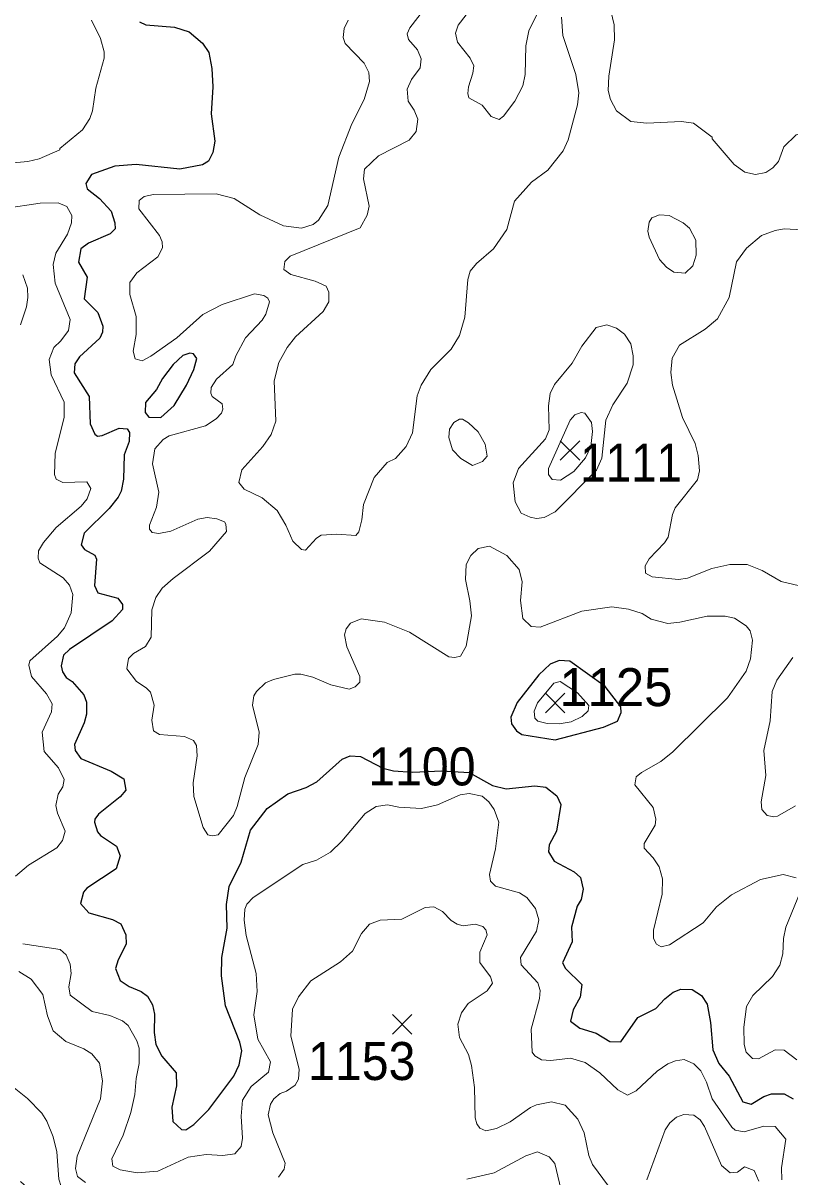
# Model space of a CAD drawing. Extents: x 265 to 291.4, y 7731.5 to 7759.6.
# Drawn here: x 270.921 to 272.536, y 7735.395 to 7737.823 of the extents above; entities that cross this region are included whole.
import ezdxf
from ezdxf.enums import TextEntityAlignment as Align

# ---------------------------------------------------------------- set-up
doc = ezdxf.new("R2010")
doc.units = 0
doc.header["$LTSCALE"] = 0.032
for name, color, linetype, lineweight in [('1', 7, 'Continuous', 25), ('2', 7, 'Continuous', 13), ('21', 7, 'Continuous', 25), ('61', 7, 'Continuous', 13)]:
    doc.layers.add(name, color=color, linetype=linetype, lineweight=lineweight)

msp = doc.modelspace()

# ---------------------------------------------------------------- linework, layer by layer
at = {"layer": '1'}
for points in [[(271.1665, 7737.826), (271.18, 7737.8196), (271.2405, 7737.8149), (271.2715, 7737.8045), (271.2993, 7737.7807), (271.3128, 7737.7616), (271.3192, 7737.7274), (271.3208, 7737.6892), (271.3176, 7737.6319), (271.3256, 7737.5746), (271.3208, 7737.5508), (271.3121, 7737.5325), (271.2993, 7737.5245), (271.2516, 7737.5158), (271.1593, 7737.5253), (271.1148, 7737.5221), (271.0655, 7737.5046), (271.0535, 7737.4856), (271.0567, 7737.4744), (271.0822, 7737.4537)], [(271.0822, 7737.4537), (271.1068, 7737.4275), (271.1148, 7737.4028), (271.1156, 7737.3901), (271.1052, 7737.3797), (271.0591, 7737.3598), (271.0432, 7737.3479)], [(271.0432, 7737.3479), (271.0384, 7737.3201), (271.0567, 7737.2883), (271.0503, 7737.2429), (271.079, 7737.2143), (271.0893, 7737.1856), (271.0885, 7737.1729), (271.083, 7737.1602), (271.04, 7737.1204), (271.0304, 7737.1061), (271.0289, 7737.087), (271.0607, 7737.0369), (271.0631, 7736.9796), (271.0726, 7736.9581), (271.0782, 7736.9541), (271.0877, 7736.9549), (271.1235, 7736.9709), (271.141, 7736.9693), (271.1458, 7736.9613), (271.145, 7736.9422), (271.1347, 7736.9144), (271.1331, 7736.8635), (271.1283, 7736.838), (271.1219, 7736.8253), (271.1028, 7736.8014), (271.0503, 7736.7497), (271.044, 7736.7251), (271.0511, 7736.7155), (271.0726, 7736.7036), (271.0758, 7736.6948), (271.0718, 7736.6392), (271.079, 7736.624), (271.1212, 7736.6129), (271.1307, 7736.5994), (271.1307, 7736.589), (271.1092, 7736.5652), (271.0193, 7736.5047), (271.0066, 7736.4928), (271.0018, 7736.4705), (271.0042, 7736.4578), (271.0121, 7736.4458), (271.0249, 7736.4371), (271.0495, 7736.4092), (271.0551, 7736.3941), (271.0551, 7736.3687), (271.0503, 7736.3504), (271.0296, 7736.3051), (271.0312, 7736.2923), (271.0432, 7736.2756), (271.1068, 7736.2486), (271.1339, 7736.2326), (271.1378, 7736.2088), (271.1259, 7736.1945), (271.0806, 7736.1579), (271.0726, 7736.1475), (271.0718, 7736.1412), (271.0782, 7736.1213), (271.0845, 7736.1133), (271.118, 7736.0911), (271.1259, 7736.0703), (271.1172, 7736.0433), (271.0559, 7736.0027), (271.0487, 7735.994), (271.0424, 7735.9701), (271.0599, 7735.9502), (271.11, 7735.9367), (271.1275, 7735.9272), (271.1378, 7735.9041), (271.1386, 7735.8842), (271.1219, 7735.8516), (271.1164, 7735.8333), (271.1259, 7735.8079), (271.145, 7735.7951), (271.1705, 7735.7848), (271.1832, 7735.7752), (271.1943, 7735.7569), (271.1983, 7735.7371), (271.1975, 7735.6989), (271.2007, 7735.6734), (271.2134, 7735.6488), (271.2436, 7735.6138), (271.2444, 7735.5867), (271.2349, 7735.5414), (271.2365, 7735.5112), (271.2548, 7735.4944), (271.2643, 7735.4936), (271.281, 7735.5048), (271.3129, 7735.5366), (271.3653, 7735.6066), (271.3765, 7735.6305), (271.3821, 7735.6599), (271.3781, 7735.6782), (271.3478, 7735.7546), (271.3391, 7735.8182), (271.3399, 7735.8564)], [(271.4353, 7736.1698), (271.4791, 7736.2008), (271.5173, 7736.2143), (271.5404, 7736.2263), (271.5937, 7736.274), (271.6104, 7736.2812), (271.6319, 7736.2796), (271.6788, 7736.2549), (271.7017, 7736.2496), (271.7416, 7736.2463), (271.8033, 7736.2496), (271.8611, 7736.2456), (271.9103, 7736.2183), (271.9389, 7736.2112), (271.9994, 7736.2175), (272.0224, 7736.2151), (272.0455, 7736.1968), (272.0542, 7736.1786), (272.0447, 7736.1221), (272.0296, 7736.0935), (272.028, 7736.0791), (272.0399, 7736.0592), (272.0821, 7736.037), (272.0956, 7736.025), (272.1012, 7736.0004), (272.0964, 7735.9789), (272.0884, 7735.9646), (272.0765, 7735.92), (272.0781, 7735.8898), (272.0574, 7735.8453), (272.0638, 7735.8333), (272.098, 7735.7999), (272.0948, 7735.7729), (272.0797, 7735.7466), (272.0741, 7735.7227), (272.094, 7735.7076), (272.1282, 7735.6973), (272.1569, 7735.6798), (272.1799, 7735.679), (272.2157, 7735.7299), (272.2539, 7735.749), (272.273, 7735.7697), (272.2905, 7735.7832), (272.3064, 7735.7896), (272.3303, 7735.7888), (272.3502, 7735.7768), (272.3621, 7735.7585), (272.3692, 7735.7196), (272.374, 7735.6623), (272.3867, 7735.6337), (272.4082, 7735.6066), (272.4369, 7735.5525), (272.4544, 7735.5477), (272.4814, 7735.5636), (272.4973, 7735.5692), (272.5244, 7735.5692), (272.5435, 7735.5589)], [(271.3399, 7735.8564), (271.351, 7735.9184), (271.3502, 7735.9678), (271.3558, 7736.006), (271.3805, 7736.0569), (271.4003, 7736.1245), (271.4353, 7736.1698)]]:
    msp.add_lwpolyline(points, dxfattribs=at)
for points in [[(271.2658, 7737.0611), (271.281, 7737.0942), (271.2874, 7737.1172), (271.2802, 7737.1268), (271.2723, 7737.1284), (271.258, 7737.1236), (271.2373, 7737.1045), (271.215, 7737.0751), (271.2023, 7737.052), (271.1792, 7737.0249), (271.1784, 7737.0035), (271.1864, 7736.9939), (271.2118, 7736.9931), (271.2397, 7737.0186)], [(272.173, 7736.3536), (272.1813, 7736.3722), (272.18, 7736.3842), (272.1471, 7736.4267), (272.0731, 7736.4805), (272.0503, 7736.4816), (272.0312, 7736.4737), (272.0073, 7736.4514), (271.962, 7736.3933), (271.9484, 7736.3623), (271.95, 7736.348), (271.9604, 7736.3337), (271.9715, 7736.3257), (272.0423, 7736.3146), (272.1441, 7736.3416)]]:
    msp.add_lwpolyline(points, close=True, dxfattribs=at)
at = {"layer": '2'}
for points in [[(271.7766, 7737.8658), (271.736, 7737.8133), (271.7305, 7737.8006)], [(272.0137, 7737.8626), (271.9866, 7737.8069), (271.9803, 7737.7751), (271.9787, 7737.7147), (271.9739, 7737.6908), (271.9572, 7737.659), (271.9333, 7737.6271), (271.9238, 7737.62), (271.9071, 7737.6263), (271.888, 7737.6502), (271.8602, 7737.6661), (271.8578, 7737.6749), (271.8594, 7737.6892), (271.8689, 7737.7178), (271.8705, 7737.7329), (271.8633, 7737.7497), (271.8363, 7737.7831), (271.8323, 7737.8022), (271.8379, 7737.8189), (271.8546, 7737.8403)], [(272.1593, 7737.8491), (272.1664, 7737.8197), (272.1672, 7737.7878), (272.1553, 7737.7115), (272.1537, 7737.6812), (272.1585, 7737.6621), (272.1712, 7737.6383), (272.2014, 7737.616), (272.2348, 7737.6128), (272.308, 7737.616), (272.3335, 7737.6128), (272.3724, 7737.5834), (272.3724, 7737.5794), (272.4186, 7737.5253), (272.4417, 7737.5094), (272.4639, 7737.5046), (272.4854, 7737.5086), (272.5005, 7737.5182), (272.5124, 7737.5317), (272.5236, 7737.5627)], [(270.8921, 7737.5285), (270.9318, 7737.5317), (270.9557, 7737.5372), (270.9986, 7737.5563), (270.9986, 7737.5595), (271.0464, 7737.5985), (271.0623, 7737.6224), (271.0678, 7737.6383), (271.075, 7737.686), (271.0925, 7737.7497), (271.0925, 7737.7624), (271.0846, 7737.791), (271.0655, 7737.8292)], [(271.6064, 7737.8292), (271.5976, 7737.8117), (271.5953, 7737.7926), (271.6, 7737.7799), (271.6398, 7737.7385), (271.6493, 7737.7194), (271.6509, 7737.7003), (271.6398, 7737.6621), (271.6135, 7737.6112), (271.5865, 7737.5412), (271.5634, 7737.4394), (271.5435, 7737.4084), (271.5324, 7737.3996), (271.5078, 7737.3917), (271.4696, 7737.3964), (271.4203, 7737.4195), (271.3662, 7737.4537), (271.328, 7737.4641), (271.1959, 7737.4625), (271.1768, 7737.4585), (271.1657, 7737.4498), (271.1649, 7737.4322), (271.2086, 7737.3758), (271.2142, 7737.363), (271.215, 7737.3503), (271.2055, 7737.3312), (271.1609, 7737.2978), (271.1466, 7737.2771), (271.1466, 7737.2517), (271.1593, 7737.2055), (271.1593, 7737.1674), (271.153, 7737.1324), (271.1577, 7737.1164), (271.1721, 7737.1125), (271.1904, 7737.122), (271.2452, 7737.161), (271.3001, 7737.2095), (271.3407, 7737.231), (271.4091, 7737.2533), (271.4282, 7737.2501), (271.4369, 7737.2445), (271.4401, 7737.2365), (271.433, 7737.2103), (271.425, 7737.1976), (271.39, 7737.161), (271.3693, 7737.1228), (271.363, 7737.1045), (271.3288, 7737.0735), (271.3176, 7737.056), (271.3168, 7737.0441), (271.32, 7737.0369), (271.3407, 7737.0218), (271.3423, 7737.0106), (271.3391, 7737.0019), (271.328, 7736.99), (271.3057, 7736.9756), (271.2293, 7736.9542), (271.2166, 7736.947), (271.1991, 7736.9271), (271.1943, 7736.8953), (271.2071, 7736.8356), (271.2023, 7736.8046), (271.188, 7736.7664), (271.188, 7736.7577), (271.1935, 7736.7513), (271.2071, 7736.7489), (271.2325, 7736.7537), (271.2898, 7736.7792), (271.3089, 7736.7823), (271.3296, 7736.7799), (271.3455, 7736.7736), (271.3487, 7736.7688)], [(271.7305, 7737.6844), (271.7321, 7737.659), (271.7448, 7737.6399), (271.7528, 7737.6208), (271.7496, 7737.5953), (271.7345, 7737.577), (271.67, 7737.5436), (271.6406, 7737.5158), (271.6382, 7737.4951), (271.6501, 7737.4378), (271.6462, 7737.4187), (271.6311, 7737.3925), (271.4839, 7737.3328), (271.4727, 7737.3217), (271.4704, 7737.3042), (271.4855, 7737.2938), (271.5364, 7737.2803), (271.5595, 7737.2692), (271.565, 7737.2565), (271.565, 7737.2366), (271.5534, 7737.2161), (271.495, 7737.1626), (271.4775, 7737.1403), (271.46, 7737.1085), (271.4505, 7737.0703), (271.4537, 7736.9852), (271.4441, 7736.9573), (271.4266, 7736.9319), (271.3821, 7736.8826), (271.3757, 7736.8563), (271.3868, 7736.842), (271.425, 7736.8237), (271.4568, 7736.7975), (271.4751, 7736.7664), (271.4895, 7736.733), (271.5077, 7736.7155), (271.5165, 7736.7139), (271.5396, 7736.7394), (271.5491, 7736.7457), (271.5825, 7736.7473), (271.6223, 7736.745), (271.6287, 7736.7521), (271.635, 7736.7776), (271.6382, 7736.8102), (271.6605, 7736.8667), (271.6883, 7736.8985), (271.7058, 7736.9064), (271.7281, 7736.9319), (271.7416, 7736.9605), (271.7512, 7737.0385), (271.7599, 7737.0608), (271.7798, 7737.0942), (271.8228, 7737.1371), (271.8403, 7737.1658), (271.8514, 7737.204), (271.8578, 7737.2835), (271.8633, 7737.301), (271.8761, 7737.3169), (271.9119, 7737.3479), (271.9405, 7737.3885), (271.9564, 7737.4482), (271.9922, 7737.4887), (272.0264, 7737.5134), (272.059, 7737.554), (272.0694, 7737.5778), (272.0893, 7737.651), (272.0916, 7737.6765), (272.0853, 7737.7147), (272.0582, 7737.7974), (272.055, 7737.8356)], [(271.7305, 7737.8006), (271.7329, 7737.7886), (271.752, 7737.7672), (271.7599, 7737.7481), (271.7575, 7737.729), (271.7392, 7737.7043), (271.7305, 7737.6844)], [(272.5236, 7737.5627), (272.5498, 7737.5882), (272.5713, 7737.5921), (272.588, 7737.5826), (272.5984, 7737.5715), (272.6015, 7737.5635), (272.6055, 7737.5126)], [(271.0225, 7736.5819), (271.0265, 7736.6208), (271.0193, 7736.6399), (271.0058, 7736.6558), (270.9565, 7736.6869), (270.9533, 7736.6972), (270.9541, 7736.7123), (270.9644, 7736.7298), (270.9915, 7736.7617), (271.044, 7736.8062), (271.0567, 7736.8221), (271.0639, 7736.8436), (271.0559, 7736.8579), (271.005, 7736.8563), (270.9915, 7736.8635), (270.9875, 7736.873), (270.9891, 7736.9176), (271.0082, 7736.9939), (271.0082, 7737.025), (270.9803, 7737.083), (270.9764, 7737.1149), (270.9859, 7737.1403), (271.001, 7737.1546), (271.0169, 7737.1761), (271.0209, 7737.1992), (270.9891, 7737.2755), (270.9851, 7737.3153), (270.9907, 7737.3392), (271.0153, 7737.379), (271.0233, 7737.4028), (271.0241, 7737.4179), (271.0138, 7737.437), (270.9955, 7737.445), (270.9573, 7737.4442), (270.8825, 7737.433)], [(272.5864, 7737.3869), (272.5244, 7737.3901), (272.5053, 7737.3869), (272.4767, 7737.3758), (272.4448, 7737.3495), (272.4241, 7737.3209), (272.4082, 7737.2453), (272.3836, 7737.2008), (272.3581, 7737.1793), (272.304, 7737.1451), (272.2881, 7737.118), (272.2857, 7737.0878), (272.2889, 7737.0608), (272.3104, 7736.9931), (272.3366, 7736.9383), (272.343, 7736.9128), (272.3462, 7736.881), (272.3414, 7736.8619), (272.2945, 7736.803), (272.2889, 7736.7887), (272.2802, 7736.741), (272.2722, 7736.729), (272.2396, 7736.6956), (272.2316, 7736.6805), (272.2324, 7736.6654), (272.246, 7736.6574), (272.3017, 7736.6519), (272.3207, 7736.6551), (272.3717, 7736.6749), (272.4098, 7736.6837), (272.4464, 7736.6837), (272.4782, 7736.671), (272.518, 7736.6479), (272.5801, 7736.6328)], [(270.9207, 7737.293), (270.931, 7737.2652), (270.9318, 7737.2453), (270.9286, 7737.2262), (270.9159, 7737.188)], [(271.3487, 7736.7688), (271.3502, 7736.7529), (271.3137, 7736.7115), (271.2373, 7736.6543), (271.2142, 7736.6336), (271.2007, 7736.6145), (271.1927, 7736.5882)], [(271.1927, 7736.5882), (271.1911, 7736.531), (271.1792, 7736.5111), (271.1538, 7736.496), (271.1434, 7736.4856), (271.1402, 7736.4641), (271.1601, 7736.4371), (271.1808, 7736.4244), (271.1896, 7736.4148), (271.1975, 7736.3878), (271.1927, 7736.356), (271.1959, 7736.3337), (271.2086, 7736.3257), (271.2612, 7736.3218), (271.2802, 7736.313), (271.2866, 7736.3027), (271.2882, 7736.2812), (271.2794, 7736.2239), (271.281, 7736.1953), (271.3009, 7736.13), (271.3105, 7736.1149), (271.32, 7736.1125), (271.332, 7736.1149), (271.3646, 7736.1555), (271.3725, 7736.1746), (271.3884, 7736.235), (271.4163, 7736.3051), (271.4187, 7736.3305), (271.4043, 7736.3878), (271.4075, 7736.4069), (271.4131, 7736.4164), (271.4322, 7736.4347), (271.4489, 7736.4419), (271.4934, 7736.453), (271.5062, 7736.453), (271.5316, 7736.4466), (271.5698, 7736.4307), (271.608, 7736.4212), (271.6207, 7736.426), (271.6303, 7736.4363), (271.6303, 7736.4482), (271.6032, 7736.5103), (271.5984, 7736.5357), (271.6016, 7736.5485), (271.6112, 7736.5604), (271.6334, 7736.5691), (271.6828, 7736.562), (271.7353, 7736.5413), (271.818, 7736.4896), (271.8307, 7736.488), (271.8427, 7736.4904), (271.8546, 7736.5119), (271.8657, 7736.5755), (271.8625, 7736.6073), (271.853, 7736.6519), (271.8546, 7736.6837), (271.8641, 7736.7028), (271.88, 7736.7171), (271.9039, 7736.7219), (271.9405, 7736.7028), (271.9659, 7736.6734), (271.9723, 7736.6471), (271.9691, 7736.6081), (271.9739, 7736.5699), (271.9914, 7736.5532), (272.0105, 7736.5516), (272.098, 7736.5851), (272.1616, 7736.5946), (272.1966, 7736.5898), (272.2253, 7736.5803), (272.2444, 7736.5683), (272.2794, 7736.5596), (272.3048, 7736.562), (272.3621, 7736.5747), (272.4003, 7736.5747), (272.4194, 7736.5707), (272.444, 7736.5548), (272.4528, 7736.5437), (272.4576, 7736.5246), (272.4536, 7736.4848), (272.444, 7736.4594), (272.405, 7736.4029), (272.2897, 7736.2891), (272.2642, 7736.2693), (272.2237, 7736.2462), (272.2125, 7736.2366), (272.2094, 7736.2199), (272.2483, 7736.1722), (272.2539, 7736.1475), (272.2523, 7736.1348), (272.2292, 7736.0966), (272.2293, 7736.0863), (272.2483, 7736.0664), (272.2611, 7736.0473), (272.2682, 7736.0219)], [(270.9708, 7736.4116), (270.939, 7736.4482), (270.9334, 7736.4721), (270.9358, 7736.4809), (270.9939, 7736.5325), (271.009, 7736.5501), (271.0225, 7736.5819)], [(272.5427, 7736.488), (272.5085, 7736.4403), (272.4989, 7736.4164), (272.4949, 7736.3544), (272.4814, 7736.2923), (272.4854, 7736.2398), (272.4758, 7736.1841), (272.4774, 7736.1682), (272.4886, 7736.1555), (272.5021, 7736.1523), (272.5101, 7736.1539), (272.5483, 7736.1754)], [(270.9056, 7736.0274), (270.9326, 7736.0505), (270.9923, 7736.0871), (271.0042, 7736.103), (271.0098, 7736.1221), (270.9939, 7736.1603), (270.9907, 7736.1762), (270.9955, 7736.2), (271.005, 7736.216), (271.0082, 7736.2311), (270.9962, 7736.2557), (270.966, 7736.2899), (270.962, 7736.3305), (270.9811, 7736.3735), (270.9827, 7736.3902), (270.9708, 7736.4116)], [(272.0089, 7735.7705), (272.0105, 7735.7872), (272.0057, 7735.8031), (271.9707, 7735.8413), (271.9691, 7735.8564), (272.0025, 7735.9121), (272.0073, 7735.9359), (272.0009, 7735.9598), (271.9826, 7735.9829), (271.9667, 7735.9924), (271.9166, 7736.0067), (271.9055, 7736.0171), (271.9039, 7736.0314), (271.9166, 7736.0855), (271.923, 7736.1412), (271.9134, 7736.1682), (271.9023, 7736.1841), (271.888, 7736.1961), (271.861, 7736.2016), (271.8419, 7736.1992), (271.7941, 7736.1778), (271.7607, 7736.1698), (271.713, 7736.173), (271.6891, 7736.1778), (271.6653, 7736.1746), (271.6422, 7736.1595), (271.5929, 7736.1014), (271.569, 7736.0783), (271.5396, 7736.0616), (271.5109, 7736.0521), (271.4059, 7735.9829), (271.3924, 7735.9685), (271.3884, 7735.9582), (271.3868, 7735.9351), (271.3916, 7735.9025), (271.4123, 7735.823), (271.4147, 7735.7848), (271.4075, 7735.7355), (271.4155, 7735.6846), (271.4425, 7735.6368), (271.4385, 7735.6154), (271.402, 7735.5851), (271.3837, 7735.5565), (271.3805, 7735.5223), (271.3837, 7735.4762), (271.3805, 7735.4587), (271.3677, 7735.4435), (271.3423, 7735.4396), (271.3073, 7735.4419), (271.2691, 7735.4364), (271.2055, 7735.4069), (271.1617, 7735.403), (271.1259, 7735.4093), (271.1108, 7735.4173), (271.1084, 7735.4324), (271.1323, 7735.4825), (271.1482, 7735.5303), (271.1569, 7735.5684), (271.1593, 7735.6018), (271.1657, 7735.6337), (271.1657, 7735.6655), (271.1609, 7735.6814), (271.1426, 7735.7132), (271.1307, 7735.7235), (271.1044, 7735.7347), (271.067, 7735.7426), (271.0209, 7735.7769), (271.0177, 7735.7944), (271.0225, 7735.823), (271.0209, 7735.8421), (271.0122, 7735.862), (270.9994, 7735.8731), (270.9207, 7735.885)], [(272.2682, 7736.0219), (272.2674, 7735.99), (272.2491, 7735.9137), (272.2491, 7735.8962), (272.2555, 7735.8842), (272.2651, 7735.8787), (272.2826, 7735.8834)], [(272.2826, 7735.8834), (272.3534, 7735.9296), (272.382, 7735.963), (272.413, 7735.9884), (272.4743, 7736.0203), (272.522, 7736.0314), (272.5498, 7736.0242)], [(272.5578, 7735.994), (272.5276, 7735.92), (272.5228, 7735.8962), (272.5212, 7735.8644), (272.5148, 7735.8405), (272.4997, 7735.8166), (272.4584, 7735.7768), (272.4448, 7735.753), (272.4393, 7735.71), (272.4401, 7735.6734), (272.444, 7735.6575), (272.4576, 7735.644), (272.4703, 7735.6432), (272.5053, 7735.6623), (272.5244, 7735.6615), (272.5506, 7735.6408)], [(271.4592, 7735.3942), (271.4712, 7735.4109), (271.4735, 7735.4237), (271.4473, 7735.4873), (271.4377, 7735.5255), (271.4423, 7735.5475), (271.4496, 7735.5588), (271.4632, 7735.57), (271.4759, 7735.5748), (271.4942, 7735.5875), (271.5014, 7735.6003), (271.503, 7735.6217), (271.4855, 7735.6909), (271.4887, 7735.7474), (271.5014, 7735.7737), (271.5276, 7735.8071), (271.5897, 7735.8476), (271.6151, 7735.8699), (271.6342, 7735.9073), (271.6509, 7735.9264), (271.6732, 7735.9351), (271.7194, 7735.9375), (271.7679, 7735.9614)], [(271.7679, 7735.9614), (271.7862, 7735.963), (271.8045, 7735.9534), (271.8228, 7735.9343), (271.8355, 7735.9264), (271.8482, 7735.9232), (271.8737, 7735.9264)], [(271.8737, 7735.9264), (271.8896, 7735.9216), (271.8959, 7735.9145), (271.8991, 7735.9041), (271.8832, 7735.8675), (271.8832, 7735.8461), (271.9055, 7735.8158), (271.9103, 7735.8023), (271.8991, 7735.7864), (271.8586, 7735.7594), (271.845, 7735.7403), (271.8371, 7735.7164), (271.8403, 7735.6878), (271.8594, 7735.652), (271.8657, 7735.6289), (271.8721, 7735.5828), (271.8737, 7735.5191), (271.8769, 7735.5064), (271.8832, 7735.4976), (271.896, 7735.492), (271.9182, 7735.4968), (271.9469, 7735.5103), (271.9898, 7735.5406), (272.0025, 7735.5462), (272.0344, 7735.5525), (272.063, 7735.5454), (272.09, 7735.5159), (272.1028, 7735.4873), (272.1131, 7735.4396), (272.1203, 7735.4205), (272.1545, 7735.3751)], [(270.9127, 7735.827), (270.9382, 7735.811), (270.9628, 7735.7784), (270.9732, 7735.7339), (270.9851, 7735.7021), (271.0114, 7735.6798), (271.0496, 7735.6639), (271.0663, 7735.6535), (271.0822, 7735.6344), (271.0885, 7735.5971), (271.0846, 7735.5589), (271.0352, 7735.438), (271.032, 7735.4125), (271.036, 7735.3958), (271.0527, 7735.3831)], [(272.0741, 7735.6448), (272.0328, 7735.64), (272.0129, 7735.6408), (271.9994, 7735.6496), (271.9938, 7735.6575), (271.9914, 7735.7053), (272.0089, 7735.7705)], [(272.5196, 7735.3887), (272.5188, 7735.4141), (272.5276, 7735.4738), (272.5053, 7735.5008), (272.4814, 7735.5016), (272.4401, 7735.4897), (272.421, 7735.4928), (272.4138, 7735.4992), (272.3724, 7735.5589), (272.3605, 7735.5939), (272.3486, 7735.6178), (272.3343, 7735.6329), (272.3136, 7735.6416), (272.2953, 7735.6392), (272.2794, 7735.6329), (272.2571, 7735.6169), (272.2126, 7735.5756), (272.1942, 7735.5668), (272.1736, 7735.578), (272.1362, 7735.6138), (272.1052, 7735.6352), (272.0741, 7735.6448)], [(270.8817, 7735.5987), (270.931, 7735.5597), (270.9612, 7735.5287), (270.9716, 7735.5119), (270.9851, 7735.4793), (270.9923, 7735.4475), (270.997, 7735.3902), (271.0018, 7735.3743), (271.0328, 7735.3353), (271.0496, 7735.325), (271.118, 7735.3107), (271.145, 7735.2964), (271.1673, 7735.2709), (271.1713, 7735.2518), (271.1697, 7735.2463), (271.1569, 7735.2343), (271.1291, 7735.2295), (271.1068, 7735.2375), (271.0686, 7735.2598), (271.0384, 7735.2669), (271.0074, 7735.2868), (270.931, 7735.3719), (270.9159, 7735.3847)], [(272.2348, 7735.3887), (272.2738, 7735.4937), (272.2833, 7735.5087), (272.2977, 7735.5207), (272.3128, 7735.5263), (272.3343, 7735.5247), (272.347, 7735.5151), (272.3565, 7735.5008), (272.3923, 7735.4189), (272.4106, 7735.403), (272.4257, 7735.4045), (272.4408, 7735.4157), (272.4607, 7735.4085), (272.4711, 7735.3855)], [(271.8562, 7735.3902), (271.9135, 7735.403), (271.9803, 7735.4388), (272.0049, 7735.4475), (272.0296, 7735.4372), (272.0415, 7735.4228), (272.0606, 7735.3401)]]:
    msp.add_lwpolyline(points, dxfattribs=at)
for points in [[(272.3389, 7737.3344), (272.3382, 7737.3662), (272.3247, 7737.3917), (272.3112, 7737.4028), (272.2818, 7737.4179), (272.2619, 7737.4195), (272.2452, 7737.4131), (272.2396, 7737.4044), (272.2372, 7737.3853), (272.2396, 7737.3726), (272.2619, 7737.3257), (272.2762, 7737.3097), (272.2921, 7737.2986), (272.316, 7737.297), (272.3319, 7737.3121)], [(272.0216, 7736.9478), (272.0296, 7736.9669), (272.028, 7737.0178), (272.0312, 7737.0433), (272.0407, 7737.0624), (272.0781, 7737.1077), (272.098, 7737.1435), (272.1282, 7737.1825), (272.1505, 7737.188), (272.1712, 7737.1809), (272.1879, 7737.1681), (272.2014, 7737.1483), (272.2062, 7737.1228), (272.2062, 7737.1037), (272.1935, 7737.0655), (272.1632, 7737.0194), (272.1489, 7736.9876), (272.1403, 7736.9074), (272.129, 7736.8822), (272.0423, 7736.7943), (272.0185, 7736.7823), (272.0025, 7736.7807), (271.989, 7736.7831), (271.9707, 7736.7919), (271.958, 7736.8158), (271.9532, 7736.8555), (271.9651, 7736.8858)], [(271.8261, 7736.9252), (271.818, 7736.951), (271.8196, 7736.9685), (271.8283, 7736.9828), (271.8403, 7736.9892), (271.8466, 7736.9892), (271.8594, 7736.982), (271.88, 7736.9629), (271.8944, 7736.9367), (271.8991, 7736.912), (271.8888, 7736.9001), (271.8681, 7736.8921), (271.8435, 7736.9064)], [(272.0281, 7736.8855), (272.0733, 7736.9876), (272.0837, 7736.9987), (272.0964, 7737.0035), (272.1044, 7737.0019), (272.1187, 7736.9828), (272.1203, 7736.9637), (272.1171, 7736.9319), (272.1057, 7736.908), (272.0813, 7736.8794), (272.0535, 7736.8611), (272.036, 7736.8627), (272.028, 7736.873)], [(271.9974, 7736.3749), (272.005, 7736.3928), (272.0392, 7736.434), (272.0525, 7736.4373), (272.0893, 7736.4138), (272.1126, 7736.3872), (272.1115, 7736.3758), (272.0988, 7736.3639), (272.0757, 7736.3528), (272.0503, 7736.348), (272.0248, 7736.3488), (272.0057, 7736.3536), (271.9993, 7736.3599)]]:
    msp.add_lwpolyline(points, close=True, dxfattribs=at)
at = {"layer": '21'}
for p, q in [((272.0525, 7736.9441), (272.0937, 7736.9029)), ((272.0937, 7736.9441), (272.0525, 7736.9029)), ((272.0214, 7736.4127), (272.0626, 7736.3715)), ((272.0626, 7736.4127), (272.0214, 7736.3715)), ((271.6992, 7735.7362), (271.7404, 7735.695)), ((271.7404, 7735.7362), (271.6992, 7735.695))]:
    msp.add_line(p, q, dxfattribs=at)

# ---------------------------------------------------------------- texts
at = {"layer": '61'}
for s, width, p in [('1111', 0.9, (272.202, 7736.8582)), ('1100', 0.95, (271.7613, 7736.2186)), ('1153', 0.95, (271.6347, 7735.5986))]:
    msp.add_text(s, height=0.08, dxfattribs=dict(at, width=width)).set_placement(p, align=Align.CENTER)
msp.add_text('1125', height=0.08, dxfattribs=at).set_placement((272.1698, 7736.3855), align=Align.CENTER)

doc.saveas('drawing.dxf')
